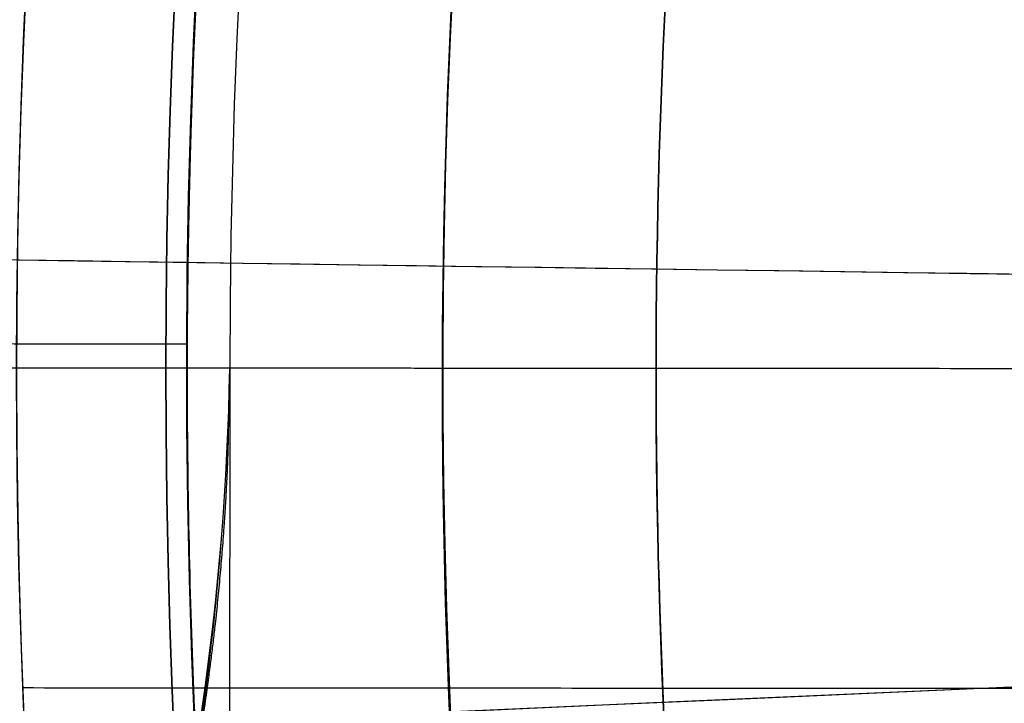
# Model space of a CAD drawing. Header units: millimetres. Extents: x -130 to 129, y 0 to 422.
# Tile 404 of 656: x -19.7 to -17.39, y 292.22 to 293.83. Entities that reach past the tile are written whole.
import ezdxf

# ---------------------------------------------------------------- set-up
doc = ezdxf.new("R2010")
doc.units = ezdxf.units.MM
for name, color, linetype, true_color in [('BOMBILLA', 7, 'Continuous', 0xfff700), ('NEGRO', 7, 'Continuous', 0x363535), ('PANTALLA', 7, 'Continuous', 0xffffff)]:
    doc.layers.add(name, color=color, linetype=linetype, true_color=true_color)
doc.layers.add('Capa 01', color=7, linetype='Continuous')

# ---------------------------------------------------------------- blocks, each defined once
blk = doc.blocks.new('DOME 29912')
at = {"layer": 'BOMBILLA', "extrusion": (0, 0, -1)}
for start, end in [(0.8118392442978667, 180.8118392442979), (180.8118392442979, 0.8118392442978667)]:
    blk.add_arc((0.7034267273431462, 292.9933873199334, -203.8578232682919), 24.05871559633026, start, end, dxfattribs=at)
at = {"layer": 'BOMBILLA'}
for start, end in [(359.1881607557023, 179.1881607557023), (179.1881607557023, 359.1881607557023)]:
    blk.add_arc((-0.7034267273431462, 292.9933873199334, 189.2111779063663), 19.08658103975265, start, end, dxfattribs=at)
at = {"layer": 'BOMBILLA', "extrusion": (-0.01416879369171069, -0.9998996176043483, -1.986047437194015e-18)}
blk.add_arc((-4.854718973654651, 203.8578232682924, -292.9540092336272), 24.05871559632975, 90.00000000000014, 217.5018829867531, dxfattribs=at)
at = {"layer": 'BOMBILLA', "extrusion": (-0.01416879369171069, -0.9998996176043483, -7.271319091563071e-34)}
blk.add_arc((-52.89141622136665, 166.9954607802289, -292.9540092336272), 36.49174311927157, 4.46249989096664e-14, 37.50188298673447, dxfattribs=at)
at = {"layer": 'NEGRO', "extrusion": (0, 0, -1)}
for centre, radius, start, end in [((0.703263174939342, 292.997692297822, -150.75), 116.5, 15.31920064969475, 195.3192006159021), ((0.703263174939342, 292.997692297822, -150.75), 115.5, 15.31920064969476, 195.3192006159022), ((0.7032631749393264, 292.997692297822, -156), 116.5, 15.31920062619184, 195.319200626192), ((0.703263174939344, 292.997692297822, -145.5), 115.5, 15.31920062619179, 195.319200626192), ((0.7032631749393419, 292.997692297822, -156), 115.5, 15.31920062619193, 195.319200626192), ((0.7032631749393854, 292.997692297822, -158), 115, 48.09866593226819, 228.0986659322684), ((0.7032631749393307, 292.9976922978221, -158), 112, 48.09866593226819, 228.0986659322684), ((0.703263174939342, 292.997692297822, -144.5), 106.5, 15.31920064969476, 195.3192006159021), ((0.7032631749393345, 292.997692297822, -145), 106.5, 15.3192006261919, 195.319200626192), ((0.7032631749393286, 292.997692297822, -158), 115.0000000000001, 228.0986659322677, 48.09866593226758), ((0.7032631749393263, 292.997692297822, -158), 112, 228.0986659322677, 48.09866593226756), ((0.70326317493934, 292.997692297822, -151.5), 115.0000000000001, 260.0639215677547, 16.13341038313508), ((0.70326317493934, 292.997692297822, -151.5), 112.0000000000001, 260.1165838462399, 16.08074809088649), ((0.7032631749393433, 292.997692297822, -145.5), 116.5, 195.3192006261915, 15.31920062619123), ((0.7032631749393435, 292.997692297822, -156), 116.5, 195.3192006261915, 15.31920062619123), ((0.703263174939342, 292.997692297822, -150.75), 116.5, 195.3192006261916, 15.31920064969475), ((0.7032631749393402, 292.997692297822, -156), 115.5, 195.3192006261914, 15.31920062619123), ((0.703263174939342, 292.997692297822, -150.75), 115.5, 195.3192006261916, 15.31920064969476), ((0.7032631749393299, 292.997692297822, -156), 29.00000000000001, 258.0986659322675, 78.09866593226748), ((0.703263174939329, 292.997692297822, -155), 29.00000000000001, 258.0986659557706, 78.098665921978), ((0.7032631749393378, 292.997692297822, -145), 106.5, 195.3192006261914, 15.31920062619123), ((0.703263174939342, 292.997692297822, -144.5), 106.5, 195.3192006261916, 15.31920064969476), ((0.7032631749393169, 292.997692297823, -161.376100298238), 28.25000000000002, 233.9491539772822, 53.94915397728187), ((0.703263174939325, 292.997692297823, -160.376100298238), 28.25000000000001, 233.9491539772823, 53.94915400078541), ((0.703263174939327, 292.9976922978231, -154), 22.49999999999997, 270.0360020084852, 90.0360020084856), ((0.703263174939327, 292.997692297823, -153), 22.49999999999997, 270.0360020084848, 90.0360020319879), ((0.7032631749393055, 292.997692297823, -159.876100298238), 27.50000000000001, 233.949153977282, 53.94915397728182), ((0.703263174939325, 292.997692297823, -159.626100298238), 27.5, 233.9491539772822, 53.94915400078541), ((0.7032631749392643, 292.9976922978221, -133.25), 20.99999999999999, 270.0360020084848, 90.0360020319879), ((0.703263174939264, 292.9976922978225, -152), 21.00000000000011, 270.0360020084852, 90.0360020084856), ((0.703263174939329, 292.997692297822, -156), 20.25000000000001, 258.0986659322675, 78.09866593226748), ((0.703263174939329, 292.997692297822, -155), 20.25000000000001, 258.0986659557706, 78.09866592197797), ((0.703263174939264, 292.9976922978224, -152), 19.0000000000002, 270.036002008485, 90.0360020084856), ((0.7032631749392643, 292.9976922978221, -133), 19.00000000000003, 270.0360020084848, 90.0360020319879), ((0.703263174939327, 292.997692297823, -143), 18.65000000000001, 270.0360020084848, 90.0360020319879), ((0.703263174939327, 292.997692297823, -152), 18.65000000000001, 270.0360020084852, 90.0360020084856), ((0.703263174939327, 292.997692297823, -160.73517), 18.59999999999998, 307.4656207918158, 90.03600202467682), ((0.703263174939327, 292.997692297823, -171.2075), 18.59999999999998, 270.0360020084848, 90.03600203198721), ((0.703263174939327, 292.997692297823, -168.6575), 18.59999999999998, 270.0360020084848, 90.03600203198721), ((0.703263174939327, 292.997692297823, -176.5), 18.59999999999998, 270.036002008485, 90.0360020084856), ((0.703263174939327, 292.997692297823, -176.5), 17.49999999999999, 270.0360020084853, 90.0360020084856), ((0.7032631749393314, 292.997692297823, -169.376100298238), 18.00000000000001, 233.949153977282, 53.94915397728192), ((0.7032631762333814, 292.9976922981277, -148), 17.49999999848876, 346.8230216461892, 13.24898236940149), ((0.703263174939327, 292.997692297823, -141), 17.49999999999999, 346.8230216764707, 13.2489823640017)]:
    blk.add_arc(centre, radius, start, end, dxfattribs=at)
at = {"layer": 'NEGRO'}
for centre, radius, start, end in [((-0.7032631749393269, 292.997692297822, 145.5), 116.5, 344.6807993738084, 164.680799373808), ((-0.7032631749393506, 292.997692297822, 144), 115, 344.6807993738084, 164.6807993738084), ((-0.7032631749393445, 292.997692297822, 145), 115, 344.6807993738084, 131.9013340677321), ((-0.7032631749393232, 292.997692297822, 145), 115, 344.6807993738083, 131.9013340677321), ((-0.7032631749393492, 292.997692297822, 145), 112, 311.9013340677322, 131.901334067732), ((-0.7032631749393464, 292.997692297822, 144), 106.5, 344.6807993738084, 164.6807993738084), ((-0.7032631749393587, 292.997692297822, 145), 112, 131.9013340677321, 311.901334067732), ((-0.7032631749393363, 292.997692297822, 145.5), 115.5, 164.6807993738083, 344.6807993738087), ((-0.7032631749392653, 292.997692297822, 144), 115, 164.6807993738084, 344.6807993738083), ((-0.7032631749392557, 292.9976922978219, 145), 114.9999999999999, 164.6807993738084, 311.901334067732), ((-0.703263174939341, 292.997692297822, 145), 115, 164.6807993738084, 311.901334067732), ((-0.7032631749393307, 292.997692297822, 154), 29.00000000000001, 101.9013340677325, 281.9013340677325), ((-0.7032631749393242, 292.997692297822, 144), 106.5, 164.6807993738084, 344.6807993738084), ((-0.703263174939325, 292.997692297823, 159.376100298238), 28.25, 126.0508460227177, 306.0508460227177), ((-0.703263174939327, 292.9976922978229, 152), 22.49999999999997, 89.96399799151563, 269.963997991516), ((-0.703263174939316, 292.997692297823, 159.376100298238), 27.49999999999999, 126.0508460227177, 306.0508460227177), ((-0.7032631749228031, 292.9976922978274, 114.5), 20.99999999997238, 89.96399799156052, 197.5074984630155), ((-0.7032631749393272, 292.997692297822, 154), 20.25000000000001, 101.9013340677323, 281.9013340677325), ((-0.7032631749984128, 292.9976922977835, 114), 19.00000000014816, 89.96399799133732, 213.2397354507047), ((-0.703263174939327, 292.997692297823, 134), 18.65000000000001, 89.96399799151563, 269.963997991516), ((-0.7032631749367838, 292.9976922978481, 175), 18.59999999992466, 89.9639979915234, 264.2077136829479), ((-0.7032631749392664, 292.9976922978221, 112), 18.5, 359.9639979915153, 179.9639979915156), ((-0.703263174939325, 292.997692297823, 159.876100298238), 18, 126.0508460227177, 306.0508460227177), ((-0.703263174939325, 292.997692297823, 164.626100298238), 18, 126.0508460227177, 306.0508460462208), ((-0.7032631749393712, 292.997692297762, 154), 18.59999999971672, 167.5453164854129, 269.9639979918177), ((-0.7032631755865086, 292.9976922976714, 149.5), 17.49999999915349, 166.7510176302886, 193.1769783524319), ((-0.7032631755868, 292.9976922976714, 134), 17.49999999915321, 166.7510176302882, 193.1769783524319), ((-0.703263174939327, 292.997692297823, 163), 17.49999999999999, 166.7510176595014, 193.1769783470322)]:
    blk.add_arc(centre, radius, start, end, dxfattribs=at)
for points, weights, degree in [([(111.2336383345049, 262.3348985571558, 144.4393398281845), (172.559225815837, 486.208701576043, 144.4393398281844), (-51.31457720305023, 547.5342890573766, 144.4393398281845), (-112.6401646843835, 323.6604860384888, 144.4393398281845)], [0.8164906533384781, 0.2721635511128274, 0.2721635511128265, 0.8164906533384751], 3), ([(110.5516558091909, 262.5217135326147, 145.1464466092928), (171.5036133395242, 485.0315515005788, 145.1464466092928), (-51.00622462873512, 545.9835090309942, 145.1464466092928), (-111.9581821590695, 323.4736710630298, 145.1464466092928)], [0.8164906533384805, 0.2721635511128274, 0.2721635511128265, 0.8164906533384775], 3), ([(-112.6401646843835, 323.6604860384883, 144.4393398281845), (-173.9657521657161, 99.7866830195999, 144.4393398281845), (49.90805085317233, 38.4610955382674, 144.4393398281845), (111.2336383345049, 262.3348985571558, 144.4393398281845)], [0.8164906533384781, 0.2721635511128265, 0.2721635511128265, 0.8164906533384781], 3), ([(-111.9581821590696, 323.4736710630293, 145.1464466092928), (-172.9101396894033, 100.9638330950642, 145.1464466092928), (49.59969827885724, 40.01187556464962, 145.1464466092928), (110.5516558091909, 262.5217135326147, 145.1464466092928)], [0.8164906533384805, 0.2721635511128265, 0.2721635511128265, 0.8164906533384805], 3), ([(-19.20519154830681, 292.9039254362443, 112.0000009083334), (-19.2052701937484, 292.9039268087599, 112.0000009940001), (-19.20534883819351, 292.9039281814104, 112.0000010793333)], [0.9999999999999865, 0.999999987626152, 1], 2), ([(-19.20615756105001, 292.8512297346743, 112.0000023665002), (-19.20625677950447, 292.851232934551, 112.0000025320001), (-19.20635599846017, 292.851236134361, 112.0000026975)], [0.9999999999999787, 0.9999999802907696, 1], 2), ([(-19.20740473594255, 292.7983588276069, 112.0000053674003), (-19.2075274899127, 292.7983651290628, 112.0000056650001), (-19.20765024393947, 292.7983714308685, 112.0000059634)], [0.9999999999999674, 0.9999999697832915, 1], 2), ([(-19.21971224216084, 292.5854138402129, 112.0000873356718), (-19.2202078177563, 292.585464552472, 112.0000921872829), (-19.2207033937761, 292.5855152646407, 112.0000970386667)], [0.9999999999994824, 0.9999995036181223, 1], 2)]:
    blk.add_rational_spline(points, weights, degree=degree, dxfattribs=at)
for points, weights, degree, knots in [([(-20.5164693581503, 288.7292923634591, 112.7322330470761), (-23.49733295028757, 302.5659679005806, 112.7322330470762), (-14.50117762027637, 313.2741332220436, 112.7322330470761), (-0.6905278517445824, 313.2654552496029, 112.7322330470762), (13.12012191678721, 313.2567772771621, 112.7322330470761), (22.10281311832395, 302.5373148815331, 112.7322330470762), (19.10456323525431, 288.7043963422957, 112.7322330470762)], [0.7724718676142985, 0.5899894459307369, 0.6046623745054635, 0.8164906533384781, 0.6046623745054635, 0.5899894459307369, 0.7724718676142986], 3, [0.03463401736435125, 0.03463401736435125, 0.03463401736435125, 0.03463401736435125, 0.5, 0.5, 0.5, 0.9653659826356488, 0.9653659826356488, 0.9653659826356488, 0.9653659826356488]), ([(-2.681341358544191, 273.4977639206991, 175), (-7.950807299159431, 274.032300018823, 174.891039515), (-12.23381548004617, 277.1482013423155, 174.785), (-17.38362726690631, 280.8947048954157, 174.6575), (-19.34777298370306, 286.9526733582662, 174.53), (-21.31191870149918, 293.0106418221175, 174.4025), (-19.34016144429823, 299.0661371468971, 174.275), (-17.3684041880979, 305.1216324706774, 174.1475), (-12.21388821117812, 308.8616612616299, 174.02), (-7.059372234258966, 312.6016900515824, 173.8925), (-0.6909474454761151, 312.5976884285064, 173.765), (5.677477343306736, 312.5936868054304, 173.6375), (10.82728913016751, 308.8471832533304, 173.51), (15.97710091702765, 305.1006797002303, 173.3825), (17.9412466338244, 299.0427112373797, 173.255), (19.90539235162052, 292.9847427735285, 173.1275), (17.93363509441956, 286.9292474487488, 173), (15.96187783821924, 280.8737521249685, 172.8725), (10.80736186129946, 277.1337233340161, 172.745), (5.652845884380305, 273.3936945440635, 172.6175), (-0.7155789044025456, 273.3976961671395, 172.49), (-7.084003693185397, 273.4016977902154, 172.3625), (-12.23381548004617, 277.1482013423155, 172.235), (-17.38362726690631, 280.8947048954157, 172.1075), (-19.34777298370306, 286.9526733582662, 171.98), (-21.31191870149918, 293.0106418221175, 171.8525), (-19.34016144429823, 299.0661371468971, 171.725), (-17.3684041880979, 305.1216324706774, 171.5975), (-12.21388821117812, 308.8616612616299, 171.47), (-7.059372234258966, 312.6016900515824, 171.3425), (-0.6909474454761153, 312.5976884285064, 171.215), (5.677477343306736, 312.5936868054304, 171.0875), (10.82728913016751, 308.8471832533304, 170.96), (15.97710091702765, 305.1006797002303, 170.8325), (17.9412466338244, 299.0427112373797, 170.705), (19.90539235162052, 292.9847427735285, 170.5775), (17.93363509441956, 286.9292474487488, 170.45), (15.96187783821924, 280.8737521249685, 170.3225), (10.80736186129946, 277.1337233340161, 170.195), (5.652845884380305, 273.3936945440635, 170.0675), (-0.7155789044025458, 273.3976961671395, 169.94), (-7.084003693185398, 273.4016977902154, 169.8125), (-12.23381548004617, 277.1482013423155, 169.685), (-17.38362726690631, 280.8947048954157, 169.5575), (-19.34777298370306, 286.9526733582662, 169.43), (-21.31191870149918, 293.0106418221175, 169.3025), (-19.34016144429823, 299.0661371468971, 169.175), (-17.3684041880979, 305.1216324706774, 169.0475), (-12.21388821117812, 308.8616612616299, 168.92), (-7.059372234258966, 312.6016900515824, 168.7925), (-0.6909474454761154, 312.5976884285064, 168.665), (5.677477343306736, 312.5936868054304, 168.5375), (10.82728913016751, 308.8471832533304, 168.41), (15.97710091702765, 305.1006797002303, 168.2825), (17.9412466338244, 299.0427112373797, 168.155), (19.90539235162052, 292.9847427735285, 168.0275), (17.93363509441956, 286.9292474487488, 167.9), (15.96187783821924, 280.8737521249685, 167.7725), (10.80736186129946, 277.1337233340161, 167.645), (5.652845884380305, 273.3936945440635, 167.5175), (-0.7155789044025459, 273.3976961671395, 167.39), (-7.084003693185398, 273.4016977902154, 167.2625), (-12.23381548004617, 277.1482013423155, 167.135), (-17.38362726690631, 280.8947048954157, 167.0075), (-19.34777298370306, 286.9526733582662, 166.88), (-21.31191870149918, 293.0106418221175, 166.7525), (-19.34016144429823, 299.0661371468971, 166.625), (-17.3684041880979, 305.1216324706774, 166.4975), (-12.21388821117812, 308.8616612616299, 166.37), (-7.059372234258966, 312.6016900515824, 166.2425), (-0.6909474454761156, 312.5976884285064, 166.115), (5.677477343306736, 312.5936868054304, 165.9875), (10.82728913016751, 308.8471832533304, 165.86), (15.97710091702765, 305.1006797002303, 165.7325), (17.9412466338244, 299.0427112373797, 165.605), (18.73032591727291, 296.6089725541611, 165.55377793), (18.86823978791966, 294.0542299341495, 165.5)], [0.986750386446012, 0.958956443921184, 1, 0.951056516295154, 1, 0.951056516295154, 1, 0.951056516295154, 1, 0.951056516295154, 1, 0.951056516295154, 1, 0.951056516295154, 1, 0.951056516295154, 1, 0.951056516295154, 1, 0.951056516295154, 1, 0.951056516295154, 1, 0.951056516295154, 1, 0.951056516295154, 1, 0.951056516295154, 1, 0.951056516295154, 1, 0.951056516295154, 1, 0.951056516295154, 1, 0.951056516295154, 1, 0.951056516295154, 1, 0.951056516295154, 1, 0.951056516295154, 1, 0.951056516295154, 1, 0.951056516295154, 1, 0.951056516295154, 1, 0.951056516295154, 1, 0.951056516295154, 1, 0.951056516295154, 1, 0.951056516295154, 1, 0.951056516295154, 1, 0.951056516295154, 1, 0.951056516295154, 1, 0.951056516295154, 1, 0.951056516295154, 1, 0.951056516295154, 1, 0.951056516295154, 1, 0.951056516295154, 1, 0.951056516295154, 1, 0.979744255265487, 0.976254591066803], 2, [-0.998991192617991, -0.998991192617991, -0.998991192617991, -0.99375, -0.99375, -0.9875, -0.9875, -0.98125, -0.98125, -0.975, -0.975, -0.96875, -0.96875, -0.9625, -0.9625, -0.95625, -0.95625, -0.95, -0.95, -0.94375, -0.94375, -0.9375, -0.9375, -0.93125, -0.93125, -0.925, -0.925, -0.91875, -0.91875, -0.9125, -0.9125, -0.90625, -0.90625, -0.9, -0.9, -0.89375, -0.89375, -0.8875, -0.8875, -0.88125, -0.88125, -0.875, -0.875, -0.86875, -0.86875, -0.8625, -0.8625, -0.85625, -0.85625, -0.85, -0.85, -0.84375, -0.84375, -0.8375, -0.8375, -0.83125, -0.83125, -0.825, -0.825, -0.81875, -0.81875, -0.8125, -0.8125, -0.80625, -0.80625, -0.8, -0.8, -0.79375, -0.79375, -0.7875, -0.7875, -0.78125, -0.78125, -0.775, -0.775, -0.76875, -0.76875, -0.766163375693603, -0.766163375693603, -0.766163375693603]), ([(-20.22325778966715, 291.2285653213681, 165.5), (-20.02504754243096, 289.0415753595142, 165.546035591), (-19.34777298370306, 286.9526733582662, 165.59), (-17.38362726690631, 280.8947048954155, 165.7175), (-12.23381548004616, 277.1482013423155, 165.845), (-7.084003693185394, 273.4016977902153, 165.9725), (-0.7155789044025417, 273.3976961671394, 166.1), (5.65284588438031, 273.3936945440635, 166.2275), (10.80736186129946, 277.133723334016, 166.355), (15.96187783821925, 280.8737521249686, 166.4825), (17.93363509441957, 286.9292474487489, 166.61), (19.90539235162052, 292.9847427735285, 166.7375), (17.94124663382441, 299.0427112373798, 166.865), (15.97710091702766, 305.1006797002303, 166.9925), (10.82728913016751, 308.8471832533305, 167.12), (5.677477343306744, 312.5936868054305, 167.2475), (-0.6909474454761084, 312.5976884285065, 167.375), (-7.05937223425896, 312.6016900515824, 167.5025), (-12.21388821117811, 308.8616612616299, 167.63), (-17.36840418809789, 305.1216324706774, 167.7575), (-19.34016144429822, 299.0661371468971, 167.885), (-21.31191870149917, 293.0106418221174, 168.0125), (-19.34777298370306, 286.9526733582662, 168.14), (-17.38362726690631, 280.8947048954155, 168.2675), (-12.23381548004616, 277.1482013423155, 168.395), (-7.084003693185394, 273.4016977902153, 168.5225), (-0.7155789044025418, 273.3976961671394, 168.65), (5.65284588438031, 273.3936945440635, 168.7775), (10.80736186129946, 277.133723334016, 168.905), (15.96187783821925, 280.8737521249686, 169.0325), (17.93363509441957, 286.9292474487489, 169.16), (19.90539235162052, 292.9847427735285, 169.2875), (17.94124663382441, 299.0427112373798, 169.415), (15.97710091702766, 305.1006797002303, 169.5425), (10.82728913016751, 308.8471832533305, 169.67), (5.677477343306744, 312.5936868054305, 169.7975), (-0.6909474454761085, 312.5976884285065, 169.925), (-7.05937223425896, 312.6016900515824, 170.0525), (-12.21388821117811, 308.8616612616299, 170.18), (-17.36840418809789, 305.1216324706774, 170.3075), (-19.34016144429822, 299.0661371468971, 170.435), (-21.31191870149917, 293.0106418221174, 170.5625), (-19.34777298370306, 286.9526733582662, 170.69), (-17.38362726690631, 280.8947048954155, 170.8175), (-12.23381548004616, 277.1482013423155, 170.945), (-7.084003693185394, 273.4016977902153, 171.0725), (-0.7155789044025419, 273.3976961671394, 171.2), (5.65284588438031, 273.3936945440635, 171.3275), (10.80736186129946, 277.133723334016, 171.455), (15.96187783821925, 280.8737521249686, 171.5825), (17.93363509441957, 286.9292474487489, 171.71), (19.90539235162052, 292.9847427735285, 171.8375), (17.94124663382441, 299.0427112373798, 171.965), (15.97710091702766, 305.1006797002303, 172.0925), (10.82728913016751, 308.8471832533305, 172.22), (5.677477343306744, 312.5936868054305, 172.3475), (-0.6909474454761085, 312.5976884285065, 172.475), (-7.05937223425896, 312.6016900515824, 172.6025), (-12.21388821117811, 308.8616612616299, 172.73), (-17.36840418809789, 305.1216324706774, 172.8575), (-19.34016144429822, 299.0661371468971, 172.985), (-21.31191870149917, 293.0106418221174, 173.1125), (-19.34777298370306, 286.9526733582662, 173.24), (-17.38362726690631, 280.8947048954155, 173.3675), (-12.23381548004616, 277.1482013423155, 173.495), (-7.084003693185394, 273.4016977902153, 173.6225), (-0.7155789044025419, 273.3976961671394, 173.75), (5.65284588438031, 273.3936945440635, 173.8775), (10.80736186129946, 277.133723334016, 174.005), (15.96187783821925, 280.8737521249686, 174.1325), (17.93363509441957, 286.9292474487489, 174.26), (19.90539235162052, 292.9847427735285, 174.3875), (17.94124663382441, 299.0427112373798, 174.515), (15.97710091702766, 305.1006797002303, 174.6425), (10.82728913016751, 308.8471832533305, 174.77), (6.22493255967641, 312.1954114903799, 174.883946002), (0.5450627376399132, 312.5578989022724, 175)], [0.977551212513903, 0.982564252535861, 1, 0.951056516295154, 1, 0.951056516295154, 1, 0.951056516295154, 1, 0.951056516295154, 1, 0.951056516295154, 1, 0.951056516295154, 1, 0.951056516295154, 1, 0.951056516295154, 1, 0.951056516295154, 1, 0.951056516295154, 1, 0.951056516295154, 1, 0.951056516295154, 1, 0.951056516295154, 1, 0.951056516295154, 1, 0.951056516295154, 1, 0.951056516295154, 1, 0.951056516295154, 1, 0.951056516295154, 1, 0.951056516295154, 1, 0.951056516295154, 1, 0.951056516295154, 1, 0.951056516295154, 1, 0.951056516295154, 1, 0.951056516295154, 1, 0.951056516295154, 1, 0.951056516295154, 1, 0.951056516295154, 1, 0.951056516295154, 1, 0.951056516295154, 1, 0.951056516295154, 1, 0.951056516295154, 1, 0.951056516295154, 1, 0.951056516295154, 1, 0.951056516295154, 1, 0.951056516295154, 1, 0.951056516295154, 1, 0.956030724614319, 0.991062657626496], 2, [-2.200956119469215, -2.200956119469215, -2.200956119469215, -2.19872960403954, -2.19872960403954, -2.19247960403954, -2.19247960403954, -2.18622960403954, -2.18622960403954, -2.17997960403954, -2.17997960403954, -2.17372960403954, -2.17372960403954, -2.16747960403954, -2.16747960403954, -2.16122960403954, -2.16122960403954, -2.15497960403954, -2.15497960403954, -2.14872960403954, -2.14872960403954, -2.14247960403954, -2.14247960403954, -2.13622960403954, -2.13622960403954, -2.12997960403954, -2.12997960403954, -2.12372960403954, -2.12372960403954, -2.11747960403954, -2.11747960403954, -2.11122960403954, -2.11122960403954, -2.10497960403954, -2.10497960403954, -2.09872960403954, -2.09872960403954, -2.09247960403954, -2.09247960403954, -2.08622960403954, -2.08622960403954, -2.07997960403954, -2.07997960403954, -2.07372960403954, -2.07372960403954, -2.06747960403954, -2.06747960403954, -2.06122960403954, -2.06122960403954, -2.05497960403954, -2.05497960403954, -2.04872960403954, -2.04872960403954, -2.04247960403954, -2.04247960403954, -2.03622960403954, -2.03622960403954, -2.02997960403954, -2.02997960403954, -2.02372960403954, -2.02372960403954, -2.01747960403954, -2.01747960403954, -2.01122960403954, -2.01122960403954, -2.00497960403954, -2.00497960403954, -1.99872960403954, -1.99872960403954, -1.99247960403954, -1.99247960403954, -1.98622960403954, -1.98622960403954, -1.97997960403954, -1.97997960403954, -1.97372960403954, -1.97372960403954, -1.968114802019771, -1.968114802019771, -1.968114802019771]), ([(0.7680090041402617, 273.4529907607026, 165.5000674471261), (6.309480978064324, 273.870137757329, 165.61374225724), (10.80736186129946, 277.1337233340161, 165.725), (15.96187783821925, 280.8737521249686, 165.8525), (17.93363509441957, 286.9292474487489, 165.98), (19.90539235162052, 292.9847427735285, 166.1075), (17.94124663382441, 299.0427112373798, 166.235), (15.97710091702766, 305.1006797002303, 166.3625), (10.82728913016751, 308.8471832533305, 166.49), (5.677477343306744, 312.5936868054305, 166.6175), (-0.6909474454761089, 312.5976884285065, 166.745), (-7.059372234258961, 312.6016900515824, 166.8725), (-12.21388821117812, 308.8616612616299, 167), (-17.3684041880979, 305.1216324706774, 167.1275), (-19.34016144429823, 299.0661371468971, 167.255), (-21.31191870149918, 293.0106418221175, 167.3825), (-19.34777298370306, 286.9526733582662, 167.51), (-17.38362726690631, 280.8947048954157, 167.6375), (-12.23381548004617, 277.1482013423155, 167.765), (-7.084003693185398, 273.4016977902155, 167.8925), (-0.7155789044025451, 273.3976961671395, 168.02), (5.652845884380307, 273.3936945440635, 168.1475), (10.80736186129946, 277.1337233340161, 168.275), (15.96187783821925, 280.8737521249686, 168.4025), (17.93363509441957, 286.9292474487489, 168.53), (19.90539235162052, 292.9847427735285, 168.6575), (17.94124663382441, 299.0427112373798, 168.785), (15.97710091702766, 305.1006797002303, 168.9125), (10.82728913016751, 308.8471832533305, 169.04), (5.677477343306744, 312.5936868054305, 169.1675), (-0.6909474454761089, 312.5976884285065, 169.295), (-7.059372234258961, 312.6016900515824, 169.4225), (-12.21388821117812, 308.8616612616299, 169.55), (-17.3684041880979, 305.1216324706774, 169.6775), (-19.34016144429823, 299.0661371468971, 169.805), (-21.31191870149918, 293.0106418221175, 169.9325), (-19.34777298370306, 286.9526733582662, 170.06), (-17.38362726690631, 280.8947048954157, 170.1875), (-12.23381548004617, 277.1482013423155, 170.315), (-7.084003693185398, 273.4016977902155, 170.4425), (-0.7155789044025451, 273.3976961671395, 170.57), (5.652845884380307, 273.3936945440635, 170.6975), (10.80736186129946, 277.1337233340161, 170.825), (15.96187783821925, 280.8737521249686, 170.9525), (17.93363509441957, 286.9292474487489, 171.08), (19.90539235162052, 292.9847427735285, 171.2075), (17.94124663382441, 299.0427112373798, 171.335), (15.97710091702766, 305.1006797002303, 171.4625), (10.82728913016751, 308.8471832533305, 171.59), (5.677477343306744, 312.5936868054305, 171.7175), (-0.6909474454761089, 312.5976884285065, 171.845), (-7.059372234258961, 312.6016900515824, 171.9725), (-12.21388821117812, 308.8616612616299, 172.1), (-17.3684041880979, 305.1216324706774, 172.2275), (-19.34016144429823, 299.0661371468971, 172.355), (-21.31191870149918, 293.0106418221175, 172.4825), (-19.34777298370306, 286.9526733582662, 172.61), (-17.38362726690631, 280.8947048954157, 172.7375), (-12.23381548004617, 277.1482013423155, 172.865), (-7.084003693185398, 273.4016977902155, 172.9925), (-0.7155789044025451, 273.3976961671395, 173.12), (5.652845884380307, 273.3936945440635, 173.2475), (10.80736186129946, 277.1337233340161, 173.375), (15.96187783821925, 280.8737521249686, 173.5025), (17.93363509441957, 286.9292474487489, 173.63), (19.90539235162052, 292.9847427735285, 173.7575), (17.94124663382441, 299.0427112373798, 173.885), (15.97710091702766, 305.1006797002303, 174.0125), (10.82728913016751, 308.8471832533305, 174.14), (5.677477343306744, 312.5936868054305, 174.2675), (-0.6909474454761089, 312.5976884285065, 174.395), (-7.059372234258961, 312.6016900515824, 174.5225), (-12.21388821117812, 308.8616612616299, 174.65), (-17.3684041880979, 305.1216324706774, 174.7775), (-19.34016144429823, 299.0661371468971, 174.905), (-20.05745351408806, 296.8632499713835, 174.9513823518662), (-20.24139033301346, 294.5538372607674, 175.000000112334)], [0.9895209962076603, 0.9570234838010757, 1, 0.951056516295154, 1, 0.951056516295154, 1, 0.951056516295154, 1, 0.951056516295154, 1, 0.951056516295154, 1, 0.951056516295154, 1, 0.951056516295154, 1, 0.951056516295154, 1, 0.951056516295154, 1, 0.951056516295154, 1, 0.951056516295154, 1, 0.951056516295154, 1, 0.951056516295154, 1, 0.951056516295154, 1, 0.951056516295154, 1, 0.951056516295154, 1, 0.951056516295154, 1, 0.951056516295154, 1, 0.951056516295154, 1, 0.951056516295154, 1, 0.951056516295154, 1, 0.951056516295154, 1, 0.951056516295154, 1, 0.951056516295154, 1, 0.951056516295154, 1, 0.951056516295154, 1, 0.951056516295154, 1, 0.951056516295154, 1, 0.951056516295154, 1, 0.951056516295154, 1, 0.951056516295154, 1, 0.951056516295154, 1, 0.951056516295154, 1, 0.951056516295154, 1, 0.951056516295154, 1, 0.951056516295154, 1, 0.9816229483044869, 0.9770461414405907], 2, [0.7507619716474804, 0.7507619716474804, 0.7507619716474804, 0.75625, 0.75625, 0.7625, 0.7625, 0.76875, 0.76875, 0.775, 0.775, 0.78125, 0.78125, 0.7875, 0.7875, 0.79375, 0.79375, 0.8, 0.8, 0.80625, 0.80625, 0.8125, 0.8125, 0.81875, 0.81875, 0.825, 0.825, 0.83125, 0.83125, 0.8375, 0.8375, 0.84375, 0.84375, 0.85, 0.85, 0.85625, 0.85625, 0.8625, 0.8625, 0.86875, 0.86875, 0.875, 0.875, 0.88125, 0.88125, 0.8875, 0.8875, 0.89375, 0.89375, 0.9, 0.9, 0.90625, 0.90625, 0.9125, 0.9125, 0.91875, 0.91875, 0.925, 0.925, 0.93125, 0.93125, 0.9375, 0.9375, 0.94375, 0.94375, 0.95, 0.95, 0.95625, 0.95625, 0.9625, 0.9625, 0.96875, 0.96875, 0.975, 0.975, 0.98125, 0.98125, 0.9835967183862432, 0.9835967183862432, 0.9835967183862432]), ([(18.36896675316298, 294.0272774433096, 165.5), (18.23457109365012, 296.5168480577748, 165.55377793), (17.4656213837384, 298.8885015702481, 165.605), (15.55158142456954, 304.7919300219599, 165.7325), (10.53314238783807, 308.4428595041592, 165.86), (5.514703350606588, 312.0937889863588, 165.9875), (-0.6912616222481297, 312.0976885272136, 166.115), (-6.897226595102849, 312.1015880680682, 166.2425), (-11.92024981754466, 308.4569681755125, 166.37), (-16.94327303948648, 304.8123482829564, 166.4975), (-18.8647303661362, 298.9113298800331, 166.625), (-20.78618769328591, 293.01031147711, 166.7525), (-18.87214773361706, 287.1068830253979, 166.88), (-16.9581077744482, 281.203454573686, 167.0075), (-11.93966873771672, 277.5525250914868, 167.135), (-6.921229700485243, 273.9015956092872, 167.2625), (-0.7152647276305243, 273.8976960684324, 167.39), (5.490700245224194, 273.8937965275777, 167.5175), (10.51372346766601, 277.5384164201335, 167.645), (15.53674668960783, 281.1830363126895, 167.7725), (17.45820401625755, 287.0840547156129, 167.9), (19.37966134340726, 292.9850731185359, 168.0275), (17.4656213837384, 298.8885015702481, 168.155), (15.55158142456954, 304.7919300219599, 168.2825), (10.53314238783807, 308.4428595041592, 168.41), (5.514703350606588, 312.0937889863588, 168.5375), (-0.6912616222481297, 312.0976885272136, 168.665), (-6.897226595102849, 312.1015880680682, 168.7925), (-11.92024981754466, 308.4569681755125, 168.92), (-16.94327303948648, 304.8123482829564, 169.0475), (-18.8647303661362, 298.9113298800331, 169.175), (-20.78618769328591, 293.01031147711, 169.3025), (-18.87214773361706, 287.1068830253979, 169.43), (-16.9581077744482, 281.203454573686, 169.5575), (-11.93966873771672, 277.5525250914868, 169.685), (-6.921229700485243, 273.9015956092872, 169.8125), (-0.7152647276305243, 273.8976960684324, 169.94), (5.490700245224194, 273.8937965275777, 170.0675), (10.51372346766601, 277.5384164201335, 170.195), (15.53674668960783, 281.1830363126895, 170.3225), (17.45820401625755, 287.0840547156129, 170.45), (19.37966134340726, 292.9850731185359, 170.5775), (17.4656213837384, 298.8885015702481, 170.705), (15.55158142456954, 304.7919300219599, 170.8325), (10.53314238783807, 308.4428595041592, 170.96), (5.514703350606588, 312.0937889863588, 171.0875), (-0.6912616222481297, 312.0976885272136, 171.215), (-6.897226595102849, 312.1015880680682, 171.3425), (-11.92024981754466, 308.4569681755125, 171.47), (-16.94327303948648, 304.8123482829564, 171.5975), (-18.8647303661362, 298.9113298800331, 171.725), (-20.78618769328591, 293.01031147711, 171.8525), (-18.87214773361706, 287.1068830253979, 171.98), (-16.9581077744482, 281.203454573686, 172.1075), (-11.93966873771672, 277.5525250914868, 172.235), (-6.921229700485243, 273.9015956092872, 172.3625), (-0.7152647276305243, 273.8976960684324, 172.49), (5.490700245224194, 273.8937965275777, 172.6175), (10.51372346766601, 277.5384164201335, 172.745), (15.53674668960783, 281.1830363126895, 172.8725), (17.45820401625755, 287.0840547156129, 173), (19.37966134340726, 292.9850731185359, 173.1275), (17.4656213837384, 298.8885015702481, 173.255), (15.55158142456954, 304.7919300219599, 173.3825), (10.53314238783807, 308.4428595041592, 173.51), (5.514703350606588, 312.0937889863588, 173.6375), (-0.6912616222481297, 312.0976885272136, 173.765), (-6.897226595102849, 312.1015880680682, 173.8925), (-11.92024981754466, 308.4569681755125, 174.02), (-16.94327303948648, 304.8123482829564, 174.1475), (-18.8647303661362, 298.9113298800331, 174.275), (-20.78618769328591, 293.01031147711, 174.4025), (-18.87214773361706, 287.1068830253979, 174.53), (-16.9581077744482, 281.203454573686, 174.6575), (-11.93966873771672, 277.5525250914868, 174.785), (-7.765920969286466, 274.5161110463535, 174.891039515), (-2.630880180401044, 273.995211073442, 175)], [0.976254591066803, 0.979744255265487, 1, 0.951056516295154, 1, 0.951056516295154, 1, 0.951056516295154, 1, 0.951056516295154, 1, 0.951056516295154, 1, 0.951056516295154, 1, 0.951056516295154, 1, 0.951056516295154, 1, 0.951056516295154, 1, 0.951056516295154, 1, 0.951056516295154, 1, 0.951056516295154, 1, 0.951056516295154, 1, 0.951056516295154, 1, 0.951056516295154, 1, 0.951056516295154, 1, 0.951056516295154, 1, 0.951056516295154, 1, 0.951056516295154, 1, 0.951056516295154, 1, 0.951056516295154, 1, 0.951056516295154, 1, 0.951056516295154, 1, 0.951056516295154, 1, 0.951056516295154, 1, 0.951056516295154, 1, 0.951056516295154, 1, 0.951056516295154, 1, 0.951056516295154, 1, 0.951056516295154, 1, 0.951056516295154, 1, 0.951056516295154, 1, 0.951056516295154, 1, 0.951056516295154, 1, 0.951056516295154, 1, 0.951056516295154, 1, 0.958956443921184, 0.986750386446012], 2, [0.766163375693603, 0.766163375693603, 0.766163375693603, 0.76875, 0.76875, 0.775, 0.775, 0.78125, 0.78125, 0.7875, 0.7875, 0.79375, 0.79375, 0.8, 0.8, 0.80625, 0.80625, 0.8125, 0.8125, 0.81875, 0.81875, 0.825, 0.825, 0.83125, 0.83125, 0.8375, 0.8375, 0.84375, 0.84375, 0.85, 0.85, 0.85625, 0.85625, 0.8625, 0.8625, 0.86875, 0.86875, 0.875, 0.875, 0.88125, 0.88125, 0.8875, 0.8875, 0.89375, 0.89375, 0.9, 0.9, 0.90625, 0.90625, 0.9125, 0.9125, 0.91875, 0.91875, 0.925, 0.925, 0.93125, 0.93125, 0.9375, 0.9375, 0.94375, 0.94375, 0.95, 0.95, 0.95625, 0.95625, 0.9625, 0.9625, 0.96875, 0.96875, 0.975, 0.975, 0.98125, 0.98125, 0.9875, 0.9875, 0.99375, 0.99375, 0.998991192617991, 0.998991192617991, 0.998991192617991]), ([(-19.72529866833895, 291.2736952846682, 165.500000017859), (-19.53214475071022, 289.1424963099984, 165.5460355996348), (-18.87214773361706, 287.1068830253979, 165.59), (-16.9581077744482, 281.203454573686, 165.7175), (-11.93966873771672, 277.5525250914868, 165.845), (-6.921229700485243, 273.9015956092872, 165.9725), (-0.7152647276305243, 273.8976960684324, 166.1), (5.490700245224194, 273.8937965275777, 166.2275), (10.51372346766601, 277.5384164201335, 166.355), (15.53674668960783, 281.1830363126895, 166.4825), (17.45820401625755, 287.0840547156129, 166.61), (19.37966134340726, 292.9850731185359, 166.7375), (17.4656213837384, 298.8885015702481, 166.865), (15.55158142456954, 304.7919300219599, 166.9925), (10.53314238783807, 308.4428595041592, 167.12), (5.514703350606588, 312.0937889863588, 167.2475), (-0.6912616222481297, 312.0976885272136, 167.375), (-6.897226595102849, 312.1015880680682, 167.5025), (-11.92024981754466, 308.4569681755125, 167.63), (-16.94327303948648, 304.8123482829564, 167.7575), (-18.8647303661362, 298.9113298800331, 167.885), (-20.78618769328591, 293.01031147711, 168.0125), (-18.87214773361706, 287.1068830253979, 168.14), (-16.9581077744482, 281.203454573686, 168.2675), (-11.93966873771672, 277.5525250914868, 168.395), (-6.921229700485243, 273.9015956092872, 168.5225), (-0.7152647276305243, 273.8976960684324, 168.65), (5.490700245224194, 273.8937965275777, 168.7775), (10.51372346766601, 277.5384164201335, 168.905), (15.53674668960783, 281.1830363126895, 169.0325), (17.45820401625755, 287.0840547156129, 169.16), (19.37966134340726, 292.9850731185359, 169.2875), (17.4656213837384, 298.8885015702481, 169.415), (15.55158142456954, 304.7919300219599, 169.5425), (10.53314238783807, 308.4428595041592, 169.67), (5.514703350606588, 312.0937889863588, 169.7975), (-0.6912616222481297, 312.0976885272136, 169.925), (-6.897226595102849, 312.1015880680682, 170.0525), (-11.92024981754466, 308.4569681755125, 170.18), (-16.94327303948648, 304.8123482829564, 170.3075), (-18.8647303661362, 298.9113298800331, 170.435), (-20.78618769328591, 293.01031147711, 170.5625), (-18.87214773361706, 287.1068830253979, 170.69), (-16.9581077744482, 281.203454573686, 170.8175), (-11.93966873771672, 277.5525250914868, 170.945), (-6.921229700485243, 273.9015956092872, 171.0725), (-0.7152647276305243, 273.8976960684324, 171.2), (5.490700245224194, 273.8937965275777, 171.3275), (10.51372346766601, 277.5384164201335, 171.455), (15.53674668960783, 281.1830363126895, 171.5825), (17.45820401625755, 287.0840547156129, 171.71), (19.37966134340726, 292.9850731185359, 171.8375), (17.4656213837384, 298.8885015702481, 171.965), (15.55158142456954, 304.7919300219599, 172.0925), (10.53314238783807, 308.4428595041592, 172.22), (5.514703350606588, 312.0937889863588, 172.3475), (-0.6912616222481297, 312.0976885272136, 172.475), (-6.897226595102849, 312.1015880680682, 172.6025), (-11.92024981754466, 308.4569681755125, 172.73), (-16.94327303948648, 304.8123482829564, 172.8575), (-18.8647303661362, 298.9113298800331, 172.985), (-20.78618769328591, 293.01031147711, 173.1125), (-18.87214773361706, 287.1068830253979, 173.24), (-16.9581077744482, 281.203454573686, 173.3675), (-11.93966873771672, 277.5525250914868, 173.495), (-6.921229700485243, 273.9015956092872, 173.6225), (-0.7152647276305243, 273.8976960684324, 173.75), (5.490700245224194, 273.8937965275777, 173.8775), (10.51372346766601, 277.5384164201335, 174.005), (15.53674668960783, 281.1830363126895, 174.1325), (17.45820401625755, 287.0840547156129, 174.26), (19.37966134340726, 292.9850731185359, 174.3875), (17.4656213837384, 298.8885015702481, 174.515), (15.55158142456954, 304.7919300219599, 174.6425), (10.53314238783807, 308.4428595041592, 174.77), (6.048192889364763, 311.7056737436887, 174.8839460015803), (0.513217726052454, 312.0589140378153, 174.9999999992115)], [0.9775512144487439, 0.9825642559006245, 1, 0.951056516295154, 1, 0.951056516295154, 1, 0.951056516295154, 1, 0.951056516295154, 1, 0.951056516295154, 1, 0.951056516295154, 1, 0.951056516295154, 1, 0.951056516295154, 1, 0.951056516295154, 1, 0.951056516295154, 1, 0.951056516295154, 1, 0.951056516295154, 1, 0.951056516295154, 1, 0.951056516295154, 1, 0.951056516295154, 1, 0.951056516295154, 1, 0.951056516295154, 1, 0.951056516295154, 1, 0.951056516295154, 1, 0.951056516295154, 1, 0.951056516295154, 1, 0.951056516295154, 1, 0.951056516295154, 1, 0.951056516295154, 1, 0.951056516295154, 1, 0.951056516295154, 1, 0.951056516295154, 1, 0.951056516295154, 1, 0.951056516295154, 1, 0.951056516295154, 1, 0.951056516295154, 1, 0.951056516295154, 1, 0.951056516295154, 1, 0.951056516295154, 1, 0.951056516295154, 1, 0.951056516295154, 1, 0.9560307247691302, 0.9910626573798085], 2, [0.735273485, 0.735273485, 0.735273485, 0.7375, 0.7375, 0.74375, 0.74375, 0.75, 0.75, 0.75625, 0.75625, 0.7625, 0.7625, 0.76875, 0.76875, 0.775, 0.775, 0.78125, 0.78125, 0.7875, 0.7875, 0.79375, 0.79375, 0.8, 0.8, 0.80625, 0.80625, 0.8125, 0.8125, 0.81875, 0.81875, 0.825, 0.825, 0.83125, 0.83125, 0.8375, 0.8375, 0.84375, 0.84375, 0.85, 0.85, 0.85625, 0.85625, 0.8625, 0.8625, 0.86875, 0.86875, 0.875, 0.875, 0.88125, 0.88125, 0.8875, 0.8875, 0.89375, 0.89375, 0.9, 0.9, 0.90625, 0.90625, 0.9125, 0.9125, 0.91875, 0.91875, 0.925, 0.925, 0.93125, 0.93125, 0.9375, 0.9375, 0.94375, 0.94375, 0.95, 0.95, 0.95625, 0.95625, 0.9625, 0.9625, 0.968114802, 0.968114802, 0.968114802]), ([(-2.580419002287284, 274.4926582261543, 175), (-7.581034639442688, 274.9999220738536, 174.891039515), (-11.64552199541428, 277.9568488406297, 174.785), (-16.53258828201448, 281.5122042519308, 174.6575), (-18.39652248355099, 287.2610926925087, 174.53), (-20.26045668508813, 293.0099811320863, 174.4025), (-18.38929928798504, 298.7565226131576, 174.275), (-16.51814189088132, 304.5030640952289, 174.1475), (-11.62661142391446, 308.0522750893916, 174.02), (-6.735080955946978, 311.6014860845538, 173.8925), (-0.6915757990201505, 311.5976886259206, 173.765)], [0.986750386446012, 0.958956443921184, 1, 0.951056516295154, 1, 0.951056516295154, 1, 0.951056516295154, 1, 0.951056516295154, 1], 2, [-0.998991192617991, -0.998991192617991, -0.998991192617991, -0.99375, -0.99375, -0.9875, -0.9875, -0.98125, -0.98125, -0.975, -0.975, -0.96875, -0.96875, -0.96875]), ([(-0.7149505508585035, 274.3976959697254, 172.49), (-6.758455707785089, 274.4014934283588, 172.3625), (-11.64552199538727, 277.956848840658, 172.235), (-16.53258828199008, 281.5122042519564, 172.1075), (-18.39652248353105, 287.2610926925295, 171.98), (-20.26045668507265, 293.0099811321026, 171.8525), (-18.38929928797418, 298.756522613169, 171.725), (-16.51814189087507, 304.5030640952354, 171.5975), (-11.62661142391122, 308.052275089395, 171.47), (-6.735080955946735, 311.601486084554, 171.3425), (-0.6915757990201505, 311.5976886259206, 171.215)], [1, 0.951056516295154, 1, 0.951056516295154, 1, 0.951056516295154, 1, 0.951056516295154, 1, 0.951056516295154, 1], 2, [-0.9375, -0.9375, -0.9375, -0.93125, -0.93125, -0.925, -0.925, -0.91875, -0.91875, -0.9125, -0.9125, -0.90625, -0.90625, -0.90625]), ([(-0.7149505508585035, 274.3976959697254, 169.94), (-6.758455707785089, 274.4014934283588, 169.8125), (-11.64552199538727, 277.956848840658, 169.685), (-16.53258828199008, 281.5122042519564, 169.5575), (-18.39652248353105, 287.2610926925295, 169.43), (-20.26045668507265, 293.0099811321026, 169.3025), (-18.38929928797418, 298.756522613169, 169.175), (-16.51814189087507, 304.5030640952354, 169.0475), (-11.62661142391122, 308.052275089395, 168.92), (-6.735080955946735, 311.601486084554, 168.7925), (-0.6915757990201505, 311.5976886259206, 168.665)], [1, 0.951056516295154, 1, 0.951056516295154, 1, 0.951056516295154, 1, 0.951056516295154, 1, 0.951056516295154, 1], 2, [-0.875, -0.875, -0.875, -0.86875, -0.86875, -0.8625, -0.8625, -0.85625, -0.85625, -0.85, -0.85, -0.84375, -0.84375, -0.84375]), ([(-0.7149505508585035, 274.3976959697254, 167.39), (-6.758455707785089, 274.4014934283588, 167.2625), (-11.64552199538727, 277.956848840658, 167.135), (-16.53258828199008, 281.5122042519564, 167.0075), (-18.39652248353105, 287.2610926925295, 166.88), (-20.26045668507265, 293.0099811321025, 166.7525), (-18.38929928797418, 298.756522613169, 166.625), (-16.51814189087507, 304.5030640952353, 166.4975), (-11.62661142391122, 308.052275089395, 166.37), (-6.735080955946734, 311.601486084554, 166.2425), (-0.6915757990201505, 311.5976886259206, 166.115)], [1, 0.951056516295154, 1, 0.951056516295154, 1, 0.951056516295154, 1, 0.951056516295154, 1, 0.951056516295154, 1], 2, [-0.8125, -0.8125, -0.8125, -0.80625, -0.80625, -0.8, -0.8, -0.79375, -0.79375, -0.7875, -0.7875, -0.78125, -0.78125, -0.78125]), ([(-0.6915757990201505, 311.5976886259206, 167.375), (-6.735080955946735, 311.601486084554, 167.5025), (-11.62661142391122, 308.052275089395, 167.63), (-16.51814189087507, 304.5030640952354, 167.7575), (-18.38929928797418, 298.756522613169, 167.885), (-20.26045668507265, 293.0099811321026, 168.0125), (-18.39652248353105, 287.2610926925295, 168.14), (-16.53258828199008, 281.5122042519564, 168.2675), (-11.64552199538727, 277.956848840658, 168.395), (-6.758455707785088, 274.4014934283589, 168.5225), (-0.7149505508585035, 274.3976959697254, 168.65)], [1, 0.951056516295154, 1, 0.951056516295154, 1, 0.951056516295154, 1, 0.951056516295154, 1, 0.951056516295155, 0.999999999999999], 2, [0.78125, 0.78125, 0.78125, 0.7875, 0.7875, 0.79375, 0.79375, 0.8, 0.8, 0.80625, 0.80625, 0.8125, 0.8125, 0.8125]), ([(-0.6915757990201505, 311.5976886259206, 169.925), (-6.735080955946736, 311.601486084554, 170.0525), (-11.62661142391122, 308.052275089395, 170.18), (-16.51814189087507, 304.5030640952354, 170.3075), (-18.38929928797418, 298.756522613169, 170.435), (-20.26045668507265, 293.0099811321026, 170.5625), (-18.39652248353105, 287.2610926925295, 170.69), (-16.53258828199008, 281.5122042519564, 170.8175), (-11.64552199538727, 277.956848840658, 170.945), (-6.758455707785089, 274.4014934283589, 171.0725), (-0.7149505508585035, 274.3976959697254, 171.2)], [1, 0.951056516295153, 1, 0.951056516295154, 1, 0.951056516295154, 1, 0.951056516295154, 1, 0.951056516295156, 0.999999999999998], 2, [0.84375, 0.84375, 0.84375, 0.85, 0.85, 0.85625, 0.85625, 0.8625, 0.8625, 0.86875, 0.86875, 0.875, 0.875, 0.875]), ([(-0.6915757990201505, 311.5976886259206, 172.475), (-6.735080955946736, 311.601486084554, 172.6025), (-11.62661142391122, 308.052275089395, 172.73), (-16.51814189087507, 304.5030640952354, 172.8575), (-18.38929928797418, 298.756522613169, 172.985), (-20.26045668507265, 293.0099811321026, 173.1125), (-18.39652248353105, 287.2610926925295, 173.24), (-16.53258828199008, 281.5122042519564, 173.3675), (-11.64552199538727, 277.956848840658, 173.495), (-6.75845570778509, 274.4014934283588, 173.6225), (-0.7149505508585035, 274.3976959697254, 173.75)], [1, 0.951056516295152, 1, 0.951056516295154, 1, 0.951056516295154, 1, 0.951056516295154, 1, 0.951056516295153, 1], 2, [0.90625, 0.90625, 0.90625, 0.9125, 0.9125, 0.91875, 0.91875, 0.925, 0.925, 0.93125, 0.93125, 0.9375, 0.9375, 0.9375]), ([(-20.71878341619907, 287.190324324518, 113.5853592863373), (-20.72458649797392, 287.4106981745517, 113.4473071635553), (-20.71160117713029, 287.627604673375, 113.3097957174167), (-20.65032930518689, 288.0616228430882, 113.0446658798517), (-20.6020796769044, 288.2788460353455, 112.9169216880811), (-20.52205630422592, 288.5559409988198, 112.7682945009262), (-20.50507032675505, 288.6116349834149, 112.7391279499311), (-20.46954148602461, 288.7227823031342, 112.6824908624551), (-20.45096762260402, 288.7783508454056, 112.6549565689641), (-20.39305760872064, 288.9452050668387, 112.5748223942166), (-20.35150692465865, 289.0567136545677, 112.5246560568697), (-20.22000611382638, 289.3934393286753, 112.3846632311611), (-20.1230128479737, 289.6211322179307, 112.3052952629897), (-19.97249265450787, 289.9737015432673, 112.2084691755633), (-19.92144181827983, 290.0932251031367, 112.1798612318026), (-19.820573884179, 290.3344272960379, 112.130308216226), (-19.77062547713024, 290.45641229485, 112.1092654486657), (-19.67352402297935, 290.7041081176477, 112.0738581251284), (-19.62636725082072, 290.829827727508, 112.0594910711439), (-19.53670901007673, 291.0859365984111, 112.0363698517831), (-19.49428162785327, 291.2161640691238, 112.0276360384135), (-19.37753254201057, 291.6122523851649, 112.0079461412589), (-19.31354053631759, 291.8850584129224, 112.0033643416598), (-19.24817540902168, 292.3030418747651, 112.0005002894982), (-19.23143119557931, 292.4438628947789, 112.0002330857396), (-19.21459613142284, 292.6562653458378, 112.0000217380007), (-19.21035908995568, 292.7272657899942, 112.000013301), (-19.20681958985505, 292.8161399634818, 112.00000375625), (-19.20658355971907, 292.8336684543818, 112.000003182), (-19.20592999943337, 292.8687974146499, 112.000001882), (-19.20560113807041, 292.8863620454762, 112.00000137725), (-19.20460830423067, 292.9390563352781, 112.00000022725), (-19.2039380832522, 292.9741863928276, 112), (-19.20325952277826, 293.0093168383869, 112)], [0.988132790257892, 0.9896684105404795, 0.9910179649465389, 0.9934078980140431, 0.994447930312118, 0.995568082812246, 0.9957831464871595, 0.9961921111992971, 0.9963864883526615, 0.9969406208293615, 0.9972713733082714, 0.998157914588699, 0.9986075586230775, 0.999115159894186, 0.9992566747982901, 0.9994910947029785, 0.9995845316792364, 0.9997349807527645, 0.9997920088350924, 0.9998800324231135, 0.999910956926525, 0.9999782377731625, 0.9999905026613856, 0.9999986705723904, 0.999999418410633, 0.999999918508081, 0.999999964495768, 0.999999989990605, 0.9999999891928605, 0.9999999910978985, 0.9999999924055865, 0.9999999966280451, 0.9999999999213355, 1], 3, [-1.02348685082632e-16, -1.02348685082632e-16, -1.02348685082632e-16, -1.02348685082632e-16, 0.000843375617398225, 0.000843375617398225, 0.00168675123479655, 0.00168675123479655, 0.00189759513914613, 0.00189759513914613, 0.00210843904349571, 0.00210843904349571, 0.00253012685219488, 0.00253012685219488, 0.00337350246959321, 0.00337350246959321, 0.00379519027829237, 0.00379519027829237, 0.00421687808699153, 0.00421687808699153, 0.0046385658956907, 0.0046385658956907, 0.00506025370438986, 0.00506025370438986, 0.00590362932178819, 0.00590362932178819, 0.00632531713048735, 0.00632531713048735, 0.00653616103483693, 0.00653616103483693, 0.00658887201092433, 0.00658887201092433, 0.00664158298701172, 0.00664158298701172, 0.00674700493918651, 0.00674700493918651, 0.00674700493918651, 0.00674700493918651])]:
    blk.add_rational_spline(points, weights, degree=degree, knots=knots, dxfattribs=at)
for points, knots in [([(0.5450627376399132, 312.5578989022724, 175), (-2.007606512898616, 312.7208094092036, 175), (-4.558315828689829, 312.3809239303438, 175), (-8.157760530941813, 311.1689125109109, 175), (-9.33278626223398, 310.6409687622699, 175), (-11.52498187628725, 309.3880637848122, 175), (-12.55566007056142, 308.6598275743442, 175), (-15.44625611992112, 306.1617089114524, 175), (-17.02461453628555, 304.1452282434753, 175), (-18.75555973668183, 300.7370789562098, 175), (-19.21466194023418, 299.561334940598, 175), (-19.90366126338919, 297.1326653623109, 175), (-20.13362514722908, 295.8656009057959, 175), (-20.34113073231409, 293.341238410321, 175), (-20.32274520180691, 292.0805912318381, 175), (-20.04140427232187, 289.5623686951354, 175), (-19.77454366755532, 288.3031271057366, 175), (-18.63523692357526, 284.6925706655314, 175), (-17.39072969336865, 282.4124697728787, 175), (-14.16801695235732, 278.533291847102, 175), (-12.15576091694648, 276.8924562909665, 175), (-8.81320129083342, 275.1096100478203, 175), (-7.624015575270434, 274.6163730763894, 175), (-5.19647650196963, 273.8775263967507, 175), (-3.953742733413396, 273.6268366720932, 175), (-2.681341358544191, 273.4977639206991, 175)], [0.968114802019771, 0.968114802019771, 0.968114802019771, 0.968114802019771, 1.093114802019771, 1.093114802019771, 1.155614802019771, 1.155614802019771, 1.218114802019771, 1.218114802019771, 1.343114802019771, 1.343114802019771, 1.405614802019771, 1.405614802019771, 1.468114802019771, 1.468114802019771, 1.530614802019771, 1.530614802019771, 1.593114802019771, 1.593114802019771, 1.718114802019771, 1.718114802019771, 1.843114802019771, 1.843114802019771, 1.905614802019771, 1.905614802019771, 1.968114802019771, 1.968114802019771, 1.968114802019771, 1.968114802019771]), ([(-19.20325952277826, 293.0093168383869, 112), (-19.21363536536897, 292.4750005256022, 112.0000000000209), (-19.28967761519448, 291.9418375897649, 111.9949253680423), (-19.58937003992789, 290.9169295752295, 112.0416375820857), (-19.80141837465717, 290.4257779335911, 112.0999488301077), (-20.22310454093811, 289.4791451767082, 112.3602637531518), (-20.42729393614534, 289.0266803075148, 112.5613140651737), (-20.70334977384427, 288.1291215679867, 113.0709770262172), (-20.77109333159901, 287.6973194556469, 113.368281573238), (-20.75378183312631, 287.2538178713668, 113.6666666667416)], [1.436613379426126, 1.436613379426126, 1.436613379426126, 1.436613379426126, 1.686613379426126, 1.686613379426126, 1.936613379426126, 1.936613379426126, 2.186613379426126, 2.186613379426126, 2.436613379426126, 2.436613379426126, 2.436613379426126, 2.436613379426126]), ([(-20.70695807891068, 287.1236822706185, 113.5000000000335), (-20.70666665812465, 287.5874669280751, 113.2284643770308), (-20.63049643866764, 288.040402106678, 112.9587527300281), (-20.35624957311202, 288.9727505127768, 112.5012471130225), (-20.16335992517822, 289.4373167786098, 112.3230067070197), (-19.76648819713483, 290.4059191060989, 112.090243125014), (-19.56787355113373, 290.9042815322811, 112.0376997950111), (-19.28539972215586, 291.9383144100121, 111.9954517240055), (-19.21301866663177, 292.4770210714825, 112.0000000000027), (-19.20325952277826, 293.0093168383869, 112)], [0.4366133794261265, 0.4366133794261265, 0.4366133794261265, 0.4366133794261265, 0.6866133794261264, 0.6866133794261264, 0.9366133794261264, 0.9366133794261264, 1.186613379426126, 1.186613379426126, 1.436613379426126, 1.436613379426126, 1.436613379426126, 1.436613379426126])]:
    blk.add_open_spline(points, degree=3, knots=knots, dxfattribs=at)
for points in [[(-19.30315023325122, 293.0658310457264, 175), (-20.3031474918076, 293.0664593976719, 175)], [(-19.35325947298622, 293.0094110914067, 152), (-23.2032587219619, 293.0118302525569, 152)], [(-19.30326064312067, 293.0093796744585, 154), (-23.2032587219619, 293.0118302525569, 154)], [(-18.20325971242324, 293.0086884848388, 134), (-19.35325948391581, 293.0094110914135, 134)], [(-18.20325972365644, 293.0086884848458, 176.5), (-19.30325949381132, 293.0093796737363, 176.5)], [(-19.20325952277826, 293.0093168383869, 112), (-19.28494548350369, 163.0093425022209, 112)], [(-13.9532605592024, 293.0060179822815, 148), (-18.20325971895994, 293.0086884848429, 148)], [(-14.66504943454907, 293.0064652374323, 149.5), (-18.20325971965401, 293.0086884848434, 149.5)], [(-18.20325972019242, 293.0086884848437, 148), (-18.20325972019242, 293.0086884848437, 134)], [(-13.22474314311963, 292.2555600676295, 114), (-19.68892277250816, 292.2596218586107, 114)]]:
    blk.add_open_spline(points, degree=1, dxfattribs=at)
at = {"layer": 'PANTALLA', "extrusion": (0, 0, -1)}
for centre, radius, start, end in [((0.7032631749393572, 292.9976922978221, -157.9999999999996), 115, 48.09866593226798, 228.098665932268), ((0.7032631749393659, 292.9976922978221, -158.0000000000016), 115, 48.09866593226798, 228.0986659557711), ((0.7032631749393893, 292.9976922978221, -157.9999999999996), 112, 48.09866593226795, 228.098665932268), ((0.7032631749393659, 292.9976922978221, -158.0000000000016), 112, 48.09866593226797, 228.0986659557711)]:
    blk.add_arc(centre, radius, start, end, dxfattribs=at)
at = {"layer": 'PANTALLA'}
for centre, radius, end in [((-0.7032631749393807, 292.9976922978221, 157.9999999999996), 115.0000000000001, 311.901334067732), ((-0.70326317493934, 292.997692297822, 158.0000000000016), 115, 311.9013340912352), ((-0.7032631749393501, 292.997692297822, 157.9999999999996), 112, 311.901334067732), ((-0.70326317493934, 292.997692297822, 158.0000000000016), 112, 311.9013340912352)]:
    blk.add_arc(centre, radius, 131.9013340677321, end, dxfattribs=at)
at = {"layer": 'PANTALLA', "extrusion": (-0.7442959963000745, -0.6678498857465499, 6.123233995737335e-17)}
blk.add_arc((-218.5466835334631, 158, -195.1550393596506), 115, 90.00000000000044, 180.0000000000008, dxfattribs=at)
at = {"layer": 'PANTALLA', "extrusion": (-0.7442959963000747, -0.6678498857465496, 6.123233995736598e-17)}
blk.add_arc((-218.5466835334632, 158, -195.1550393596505), 112, 90.0000000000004, 180.0000000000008, dxfattribs=at)
at = {"layer": 'PANTALLA', "extrusion": (-0.04407856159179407, 0.9990280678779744, 6.123233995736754e-17)}
for radius in [115, 112]:
    blk.add_arc((-12.2123371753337, 158, 292.7439172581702), radius, 359.9999994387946, 90.0000000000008, dxfattribs=at)
at = {"layer": 'PANTALLA', "extrusion": (-0.800222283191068, 0.5997035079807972, 6.123233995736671e-17)}
for radius, end in [(115, 90.00000000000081), (112, 90.0000000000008)]:
    blk.add_arc((-234.0415329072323, 158, 176.2745107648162), radius, 359.9999994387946, end, dxfattribs=at)

msp = doc.modelspace()

# ---------------------------------------------------------------- block references
at = {"layer": 'Capa 01'}
msp.add_blockref('DOME 29912', (0, 0, -50), dxfattribs=at)

doc.saveas('drawing.dxf')
